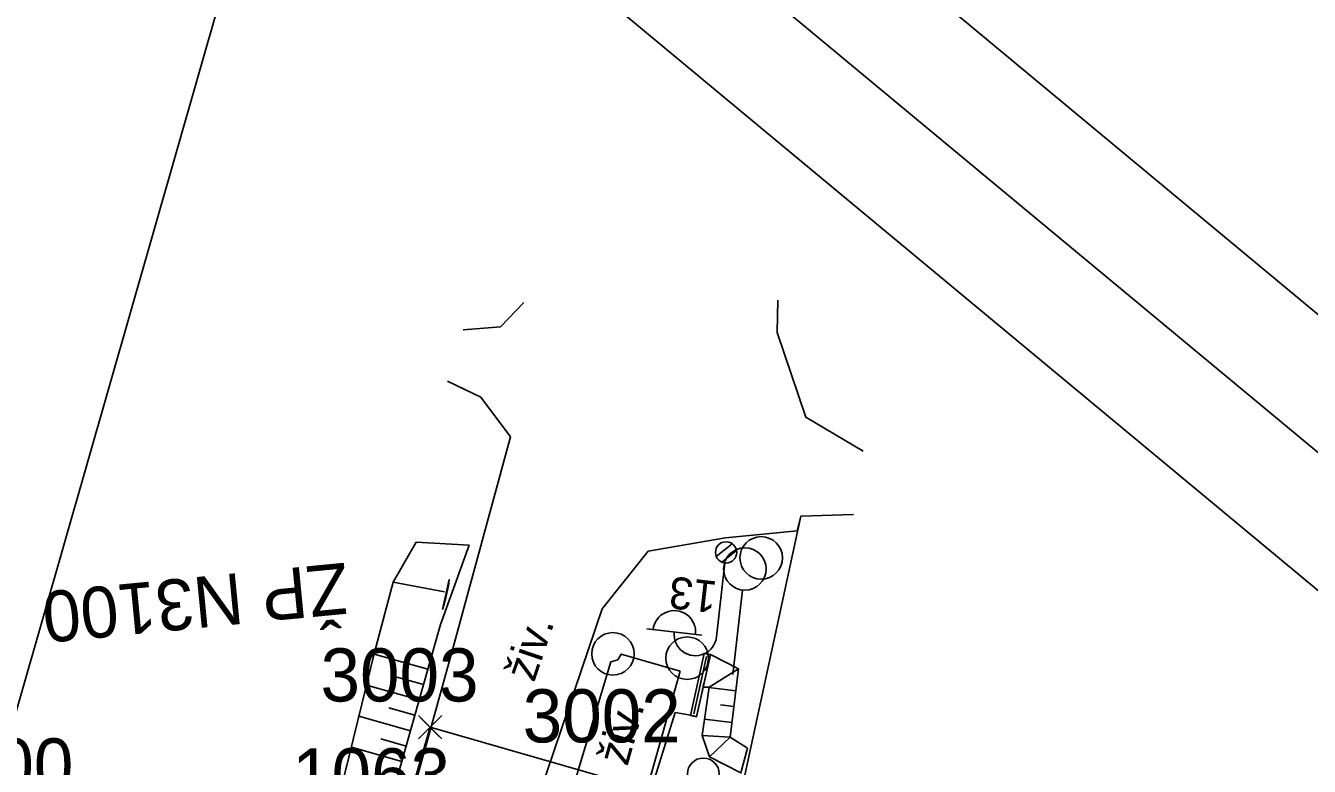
# Model space of a CAD drawing. Extents: x -738085 to -734426, y -1122197 to -1119748.
# Drawn here: x -737369.1 to -737308.7, y -1121408.6 to -1121373.8 of the extents above; entities that cross this region are included whole.
import ezdxf

# ---------------------------------------------------------------- set-up
doc = ezdxf.new("R2010")
doc.units = 0
for name, color, linetype in [('Dočasný zábor - do 1 roku', 7, 'Continuous'), ('Vrstva 1', 7, 'Continuous'), ('Vrstva 16', 7, 'Continuous'), ('Vrstva 17', 7, 'Continuous'), ('Vrstva 19', 7, 'Continuous'), ('Vrstva 25', 7, 'Continuous'), ('Vrstva 36', 7, 'Continuous'), ('Vrstva 41', 7, 'Continuous'), ('Vrstva 43', 7, 'Continuous'), ('Vrstva 48', 7, 'Continuous'), ('Vrstva 49', 7, 'Continuous'), ('Vrstva 51', 7, 'Continuous'), ('Vrstva 60', 7, 'Continuous'), ('Vrstva 63', 7, 'Continuous')]:
    doc.layers.add(name, color=color, linetype=linetype)

msp = doc.modelspace()

# ---------------------------------------------------------------- linework, layer by layer
at = {"layer": 'Dočasný zábor - do 1 roku'}
for p, q in [((-737350.085, -1121406.783), (-737351.57, -1121411.9)), ((-737341.512, -1121409.238), (-737350.085, -1121406.783)), ((-737341.512, -1121409.238), (-737350.085, -1121406.783))]:
    msp.add_line(p, q, dxfattribs=at)
at = {"layer": 'Vrstva 1'}
for points in [[(-737452.563, -1121267.507), (-737989.345, -1121913.61), (-737760.906, -1122103.396), (-737224.125, -1121457.293)], [(-736738.787, -1121437.331), (-737330, -1121267.942), (-737406.294, -1121534.228), (-736815.081, -1121703.617)], [(-737982.304, -1121912.959), (-737451.912, -1121274.548), (-737231.166, -1121457.944), (-737761.557, -1122096.355)], [(-737451.262, -1121281.582), (-737844.268, -1121754.627), (-737631.205, -1121931.639), (-737238.2, -1121458.594)]]:
    msp.add_lwpolyline(points, close=True, dxfattribs=at)
at = {"layer": 'Vrstva 16'}
for points in [[(-737343.24, -1121415.305), (-737342.954, -1121413.009), (-737343.417, -1121409.8), (-737341.575, -1121403.696), (-737341.249, -1121403.613), (-737341.089, -1121403.34), (-737338.309, -1121404.139)], [(-737343.24, -1121415.305), (-737340.283, -1121415.753), (-737339.986, -1121413.853), (-737340.408, -1121411.564), (-737338.309, -1121404.139)]]:
    msp.add_lwpolyline(points, dxfattribs=at)
at = {"layer": 'Vrstva 17'}
msp.add_line((-737337.675, -1121406.143), (-737337.075, -1121403.458), dxfattribs=at)
msp.add_lwpolyline([(-737336.393, -1121414.255), (-737332.639, -1121396.848), (-737330.164, -1121396.763)], dxfattribs=at)
at = {"layer": 'Vrstva 19'}
for p, q in [((-737337.186, -1121403.306), (-737337.185, -1121403.304)), ((-737337.186, -1121403.306), (-737336.893, -1121403.364)), ((-737336.893, -1121403.364), (-737336.894, -1121403.367))]:
    msp.add_line(p, q, dxfattribs=at)
for points in [[(-737349.495, -1121401.246), (-737349.178, -1121399.835), (-737349.224, -1121400.13), (-737349.385, -1121400.881), (-737349.495, -1121401.246)], [(-737337.833, -1121406.227), (-737337.185, -1121403.304), (-737336.894, -1121403.367), (-737337.545, -1121406.284)], [(-737337.542, -1121406.275), (-737337.237, -1121404.895), (-737336.893, -1121403.364)], [(-737337.833, -1121406.227), (-737337.83, -1121406.218), (-737337.542, -1121406.275), (-737337.545, -1121406.284), (-737337.833, -1121406.227)]]:
    msp.add_lwpolyline(points, dxfattribs=at)
for start_param, end_param in [(6.282729, 11.083751), (4.800566, 6.282729)]:
    msp.add_ellipse((-737337.24, -1121404.914), major_axis=(0.037, 0.197), ratio=0.000933, start_param=start_param, end_param=end_param, dxfattribs=at)
at = {"layer": 'Vrstva 25'}
for p, q in [((-737335.866, -1121398.146), (-737336.615, -1121398.742)), ((-737335.662, -1121398.462), (-737336.35, -1121399.01)), ((-737336.209, -1121399.05), (-737336.603, -1121402.528)), ((-737337.299, -1121402.449), (-737339.882, -1121402.156))]:
    msp.add_line(p, q, dxfattribs=at)
msp.add_circle((-737336.153, -1121398.553), 0.5, dxfattribs=at)
for centre, start, end in [((-737338.589, -1121402.29), 352.83249, 174.23764), ((-737337.597, -1121402.415), 173.53507, 353.53507)]:
    msp.add_arc(centre, 1, start, end, dxfattribs=at)
at = {"layer": 'Vrstva 36'}
for p, q in [((-737335.268, -1121399.332), (-737335.268, -1121399.332)), ((-737335.381, -1121400.326), (-737335.831, -1121404.3))]:
    msp.add_line(p, q, dxfattribs=at)
msp.add_circle((-737335.268, -1121399.332), 1, dxfattribs=at)
at = {"layer": 'Vrstva 41'}
msp.add_circle((-737337.225, -1121408.979), 0.75, dxfattribs=at)
at = {"layer": 'Vrstva 43'}
for centre in [(-737334.501, -1121398.812), (-737341.479, -1121403.325), (-737337.986, -1121403.529)]:
    msp.add_circle(centre, 1, dxfattribs=at)
at = {"layer": 'Vrstva 48'}
for p, q in [((-737350.19, -1121404.054), (-737352.714, -1121403.341)), ((-737350.394, -1121404.776), (-737351.643, -1121404.423)), ((-737350.598, -1121405.497), (-737353.072, -1121404.799)), ((-737335.693, -1121405.063), (-737336.959, -1121404.906)), ((-737351.006, -1121406.941), (-737353.43, -1121406.256)), ((-737350.802, -1121406.219), (-737352.026, -1121405.873)), ((-737335.786, -1121405.807), (-737336.424, -1121405.728)), ((-737335.878, -1121406.552), (-737337.165, -1121406.392)), ((-737351.21, -1121407.663), (-737352.409, -1121407.324)), ((-737351.413, -1121408.385), (-737353.788, -1121407.714))]:
    msp.add_line(p, q, dxfattribs=at)
at = {"layer": 'Vrstva 49'}
for p, q in [((-737348.238, -1121398.219), (-737350.738, -1121398.076)), ((-737349.412, -1121400.411), (-737351.824, -1121399.958)), ((-737336.957, -1121404.889), (-737335.566, -1121404.036)), ((-737335.963, -1121407.239), (-737337.273, -1121407.176)), ((-737335.963, -1121407.239), (-737336.934, -1121408.171))]:
    msp.add_line(p, q, dxfattribs=at)
for points in [[(-737355.468, -1121412.323), (-737354.087, -1121412.431), (-737353.775, -1121411.725), (-737353.913, -1121410.518), (-737354.517, -1121410.68), (-737352.68, -1121403.204), (-737351.824, -1121399.958), (-737350.738, -1121398.076)], [(-737354.087, -1121412.431), (-737352.878, -1121413.571), (-737352.244, -1121411.325), (-737349.593, -1121401.939), (-737348.238, -1121398.219)], [(-737337.83, -1121406.218), (-737337.542, -1121406.275), (-737337.237, -1121404.895), (-737336.893, -1121403.364)], [(-737335.143, -1121407.767), (-737335.963, -1121407.239), (-737335.566, -1121404.036), (-737336.893, -1121403.364)], [(-737336.934, -1121408.171), (-737337.273, -1121407.176), (-737336.957, -1121404.889), (-737337.237, -1121404.895)], [(-737339.798, -1121417.177), (-737339.44, -1121415.579), (-737339.261, -1121413.861), (-737340.178, -1121411.324), (-737338.542, -1121406.093), (-737337.83, -1121406.218)], [(-737335.143, -1121407.767), (-737335.454, -1121408.93), (-737336.934, -1121408.171)]]:
    msp.add_lwpolyline(points, dxfattribs=at)
at = {"layer": 'Vrstva 51'}
for points in [[(-737345.665, -1121386.797), (-737346.776, -1121387.937), (-737348.532, -1121388.086)], [(-737329.705, -1121393.79), (-737332.406, -1121392.195), (-737333.757, -1121388.21), (-737333.713, -1121386.688)], [(-737349.264, -1121390.495), (-737347.701, -1121391.244), (-737346.296, -1121393.114), (-737349.033, -1121403.137), (-737351.551, -1121412.258), (-737353.168, -1121417.366)], [(-737336.179, -1121397.868), (-737332.816, -1121397.538), (-737332.639, -1121396.848), (-737330.164, -1121396.763)], [(-737353.168, -1121417.366), (-737346.611, -1121417.744), (-737345.104, -1121417.446), (-737345.158, -1121416.325), (-737346.753, -1121416.185), (-737345.527, -1121411.676), (-737341.982, -1121401.209), (-737339.828, -1121398.495), (-737336.179, -1121397.868)]]:
    msp.add_lwpolyline(points, dxfattribs=at)
at = {"layer": 'Vrstva 60'}
for p, q in [((-737349.635, -1121407.233), (-737350.635, -1121406.233)), ((-737350.535, -1121407.233), (-737349.535, -1121406.233)), ((-737349.635, -1121406.333), (-737350.635, -1121407.333)), ((-737350.535, -1121406.333), (-737349.535, -1121407.333)), ((-737350.085, -1121406.783), (-737350.085, -1121406.783))]:
    msp.add_line(p, q, dxfattribs=at)

# ---------------------------------------------------------------- texts
at = {"layer": 'Vrstva 16'}
msp.add_text('živ.', height=1.5, rotation=74.21474, dxfattribs=at).set_placement((-737340.797, -1121408.647))
at = {"layer": 'Vrstva 25'}
msp.add_text('13', height=1.5, rotation=173.53507, dxfattribs=at).set_placement((-737336.522, -1121399.929))
at = {"layer": 'Vrstva 51'}
msp.add_text('živ.', height=1.5, rotation=71.28961, dxfattribs=at).set_placement((-737345.19, -1121404.702))
at = {"layer": 'Vrstva 60'}
for s, p in [('3003', (-737355.24, -1121405.567)), ('3002', (-737345.725, -1121407.493)), ('1300', (-737374.309, -1121409.804)), ('1063', (-737356.579, -1121410.272))]:
    msp.add_text(s, height=2.5, dxfattribs=at).set_placement(p)
at = {"layer": 'Vrstva 63'}
msp.add_text('ŽP N3100', height=2.4, rotation=185.53218, dxfattribs=at).set_placement((-737354.043, -1121399.031))

doc.saveas('drawing.dxf')
